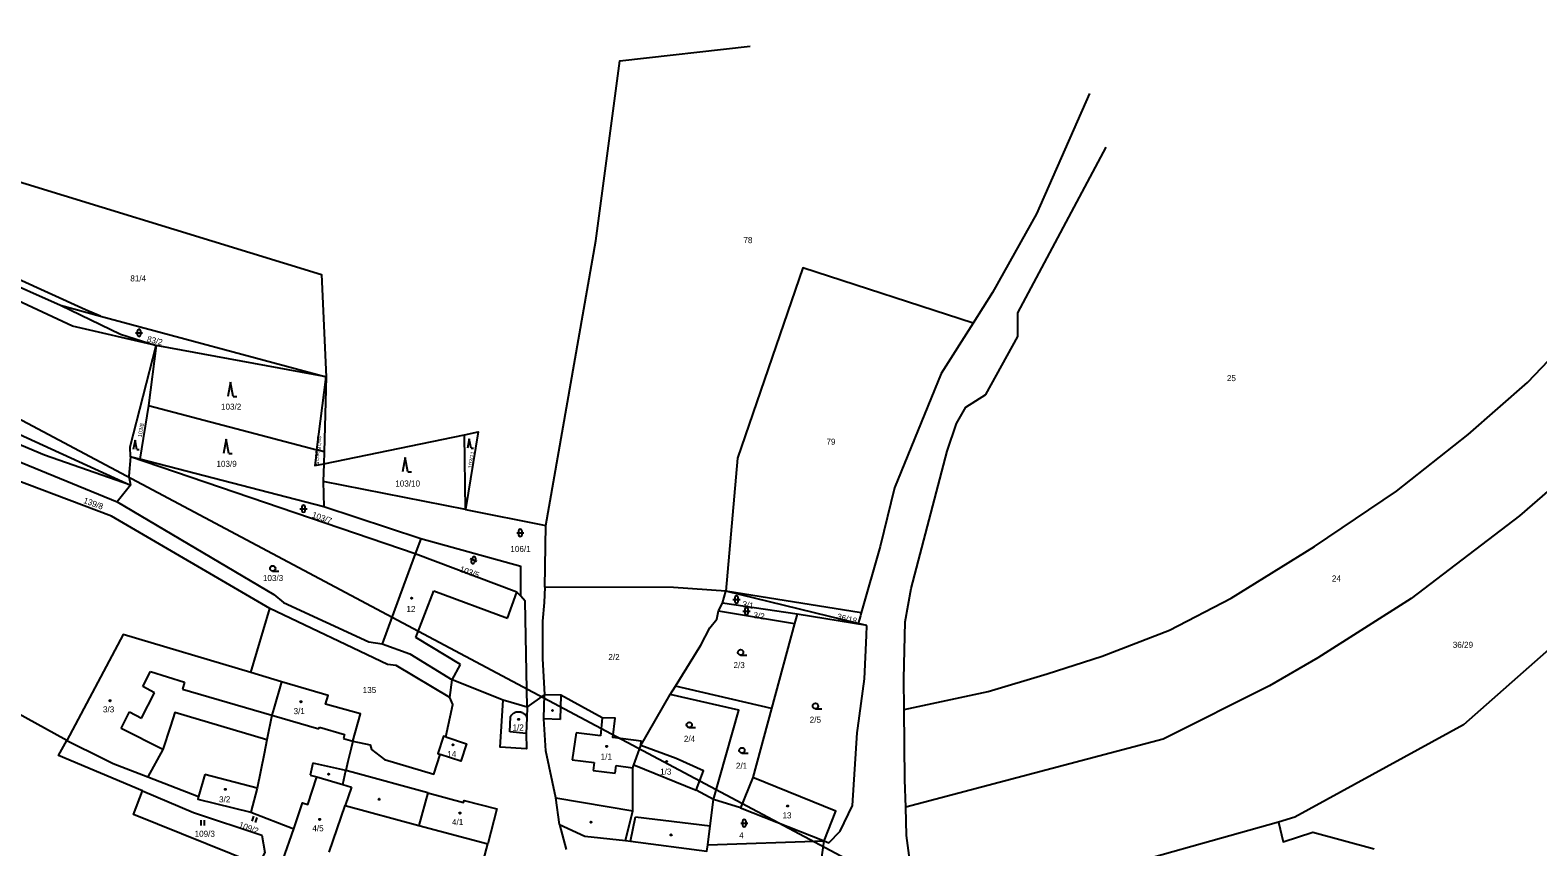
# Model space of a CAD drawing. Extents: x -793666 to -785424, y -1118958 to -1108761.
# Drawn here: x -789506.1 to -789083.2, y -1114278.7 to -1114049.8 of the extents above; entities that cross this region are included whole.
import ezdxf

# ---------------------------------------------------------------- set-up
doc = ezdxf.new("R2010")
doc.units = 0
for name, color, linetype in [('1_2000 - úřady', 7, 'Continuous'), ('Hranice parcel', 7, 'Continuous'), ('Parcelní čísla', 7, 'Continuous'), ('Vnitřní kresba', 7, 'Continuous'), ('Značky budov', 7, 'Continuous'), ('Značky kultur', 7, 'Continuous')]:
    doc.layers.add(name, color=color, linetype=linetype)

msp = doc.modelspace()

# ---------------------------------------------------------------- linework, layer by layer
at = {"layer": '1_2000 - úřady'}
msp.add_line((-789259.98, -1114291.21), (-790231.6, -1113775.02), dxfattribs=at)
at = {"layer": 'Hranice parcel'}
for p, q in [((-789540, -1114107.95), (-789497.61, -1114126.88)), ((-789497.61, -1114126.88), (-789486.43, -1114129.89)), ((-789486.43, -1114129.89), (-789423.09, -1114146.93)), ((-789470.77, -1114138.13), (-789472.95, -1114154.94)), ((-789423.09, -1114146.93), (-789470.77, -1114138.13)), ((-789425.74, -1114167.37), (-789423.09, -1114146.93)), ((-789423.09, -1114146.93), (-789423.68, -1114167.91)), ((-789472.95, -1114154.94), (-789475.36, -1114170.03)), ((-789472.95, -1114154.94), (-789425.74, -1114167.37)), ((-789519.48, -1114166.48), (-789481.73, -1114181.96)), ((-789423.77, -1114171.27), (-789384.3, -1114163.18)), ((-789383.98, -1114184.13), (-789384.3, -1114163.18)), ((-789398.1, -1114196.55), (-789477.98, -1114169.35)), ((-789475.36, -1114170.03), (-789477.98, -1114169.35)), ((-789423.71, -1114183.4), (-789475.36, -1114170.03)), ((-789423.68, -1114167.91), (-789425.74, -1114167.37)), ((-789423.68, -1114167.91), (-789423.77, -1114171.27)), ((-789423.77, -1114171.27), (-789423.91, -1114176.27)), ((-789477.98, -1114177.32), (-789481.73, -1114181.96)), ((-789383.98, -1114184.13), (-789423.91, -1114176.27)), ((-789423.91, -1114176.27), (-789423.71, -1114183.4)), ((-789396.54, -1114192.33), (-789423.71, -1114183.4)), ((-789383.98, -1114184.13), (-789361.49, -1114188.58)), ((-789361.73, -1114205.91), (-789361.49, -1114188.58)), ((-789396.54, -1114192.33), (-789398.1, -1114196.55)), ((-789311.93, -1114210.41), (-789310.98, -1114207.02)), ((-789273.84, -1114216.06), (-789310.98, -1114207.02)), ((-789272.99, -1114213.08), (-789310.98, -1114207.02)), ((-789444.24, -1114229.82), (-789438.87, -1114211.82)), ((-789313, -1114212.49), (-789311.93, -1114210.41)), ((-789313, -1114212.49), (-789291.68, -1114216.04)), ((-789290.98, -1114213.45), (-789311.93, -1114210.41)), ((-789291.68, -1114216.04), (-789298.14, -1114239.86)), ((-789290.98, -1114213.45), (-789291.68, -1114216.04)), ((-789271.4, -1114216.66), (-789290.98, -1114213.45)), ((-789271.4, -1114216.66), (-789273.84, -1114216.06)), ((-789495.83, -1114248.83), (-789550.41, -1114218.8)), ((-789435.6, -1114232.4), (-789444.24, -1114229.82)), ((-789388.36, -1114236.77), (-789387.76, -1114231.88)), ((-789373.45, -1114237.52), (-789387.76, -1114231.88)), ((-789326.55, -1114236), (-789325.1, -1114233.65)), ((-789298.14, -1114239.86), (-789325.1, -1114233.65)), ((-789260.93, -1114240.14), (-789261.02, -1114231.57)), ((-789366.66, -1114239.47), (-789373.45, -1114237.52)), ((-789366.66, -1114239.47), (-789361.82, -1114236.06)), ((-789334.84, -1114250.26), (-789326.55, -1114236)), ((-789298.14, -1114239.86), (-789303.38, -1114259.22)), ((-789303.38, -1114259.22), (-789306.82, -1114267.73)), ((-789394.56, -1114263.56), (-789397.05, -1114272.68)), ((-789306.82, -1114267.73), (-789314.43, -1114265.37)), ((-789306.82, -1114267.73), (-789283.39, -1114277.01)), ((-789260.26, -1114275.53), (-789260.5, -1114267.58)), ((-789444.18, -1114268.92), (-789432.19, -1114273.58)), ((-789357.67, -1114272.43), (-789355.8, -1114279.44)), ((-789435.21, -1114282.44), (-789432.19, -1114273.58)), ((-789397.05, -1114272.68), (-789377.78, -1114277.85)), ((-789378.96, -1114282.38), (-789377.78, -1114277.85)), ((-789316.04, -1114278.11), (-789283.39, -1114277.01))]:
    msp.add_line(p, q, dxfattribs=at)
for points in [[(-789361.49, -1114188.58), (-789347.48, -1114108.83), (-789340.73, -1114058.32), (-789304.1, -1114054.24)], [(-789208.95, -1114067.5), (-789223.87, -1114101.28), (-789236.15, -1114123.25), (-789241.62, -1114131.89)], [(-789261.02, -1114231.57), (-789260.69, -1114215.57), (-789258.99, -1114206.28), (-789248.89, -1114167.76), (-789246.24, -1114160.01), (-789243.67, -1114155.4), (-789238.08, -1114151.88), (-789229.1, -1114135.62), (-789229.1, -1114129.01), (-789204.25, -1114082.56)], [(-789538.98, -1114106.22), (-789527.43, -1114086.62), (-789424.43, -1114118.27), (-789423.09, -1114146.93)], [(-789470.77, -1114138.13), (-789494.25, -1114132.75), (-789550.66, -1114106.43)], [(-789486.43, -1114129.89), (-789490.6, -1114128.15), (-789538.98, -1114106.22)], [(-789241.62, -1114131.89), (-789289.35, -1114116.4), (-789307.67, -1114169.68), (-789310.98, -1114207.02)], [(-789497.61, -1114126.88), (-789480.82, -1114134.93), (-789470.77, -1114138.13)], [(-789560.92, -1114131.09), (-789531.59, -1114152.83), (-789477.98, -1114177.32)], [(-789241.62, -1114131.89), (-789250.53, -1114145.96), (-789263.68, -1114178.05), (-789267.68, -1114194.48), (-789272.99, -1114213.08)], [(-789260.93, -1114240.14), (-789237.39, -1114235.17), (-789220.82, -1114230.22), (-789205.38, -1114225.19), (-789186.51, -1114217.93), (-789169.25, -1114208.99), (-789145.88, -1114194.53), (-789122.86, -1114179.02), (-789102.75, -1114163.12), (-789086.07, -1114148.52), (-789068.13, -1114129.7)], [(-789477.98, -1114169.35), (-789478.11, -1114166.51), (-789470.77, -1114138.13)], [(-789046.81, -1114143.11), (-789059.58, -1114157.2), (-789079.85, -1114178.55), (-789088.35, -1114185.93), (-789118.75, -1114209.09), (-789144.88, -1114225.73), (-789158.44, -1114233.58), (-789188.29, -1114248.52), (-789260.5, -1114267.58)], [(-789477.98, -1114177.32), (-789502.11, -1114168.91), (-789547.1, -1114149.98)], [(-789384.3, -1114163.18), (-789380.41, -1114162.38), (-789383.98, -1114184.13)], [(-789438.87, -1114211.82), (-789483.33, -1114185.96), (-789530.89, -1114168.04)], [(-789477.98, -1114169.35), (-789478.46, -1114174.8), (-789477.98, -1114177.32)], [(-789425.74, -1114167.37), (-789426.31, -1114171.79), (-789423.77, -1114171.27)], [(-789481.73, -1114181.96), (-789437.72, -1114207.95), (-789435.1, -1114210.19), (-789411.16, -1114221.16), (-789407.4, -1114221.78)], [(-789368.5, -1114208.44), (-789368.49, -1114200.07), (-789396.54, -1114192.33)], [(-789398.1, -1114196.55), (-789401.35, -1114205.42), (-789407.4, -1114221.78)], [(-789368.5, -1114208.44), (-789369.61, -1114207.27), (-789398.1, -1114196.55)], [(-789019.47, -1114218.78), (-789037.73, -1114210.51), (-789053.1, -1114199.52), (-789104.02, -1114244.48), (-789151.37, -1114270.31), (-789155.98, -1114271.78)], [(-789366.66, -1114239.47), (-789367.24, -1114209.79), (-789368.5, -1114208.44)], [(-789361.73, -1114205.91), (-789361.89, -1114210.17), (-789362.38, -1114215.43), (-789362.43, -1114225.91), (-789361.82, -1114236.06)], [(-789310.98, -1114207.02), (-789325.62, -1114205.96), (-789361.73, -1114205.91)], [(-789388.36, -1114236.77), (-789403.49, -1114227.83), (-789405.84, -1114227.54), (-789438.87, -1114211.82)], [(-789325.1, -1114233.65), (-789317.98, -1114222.12), (-789315.48, -1114217.29), (-789313.49, -1114214.86), (-789313, -1114212.49)], [(-789272.99, -1114213.08), (-789273.22, -1114213.88), (-789273.84, -1114216.06)], [(-789283.39, -1114277.01), (-789282.09, -1114277.53), (-789278.88, -1114274.29), (-789275.41, -1114267.09), (-789274.1, -1114246.71), (-789273.93, -1114245.44), (-789272.11, -1114231.6), (-789271.53, -1114219.41), (-789271.4, -1114216.66)], [(-789444.24, -1114229.82), (-789480, -1114219.16), (-789495.83, -1114248.83)], [(-789407.4, -1114221.78), (-789399.66, -1114224.56), (-789387.76, -1114231.88)], [(-789435.6, -1114232.4), (-789437.77, -1114239.88), (-789438.33, -1114241.79), (-789439.72, -1114248.69)], [(-789415.64, -1114249.07), (-789413.41, -1114241.42), (-789423.26, -1114238.71), (-789422.56, -1114236.29), (-789435.6, -1114232.4)], [(-789389.54, -1114247.84), (-789387.57, -1114238.75), (-789388.36, -1114236.77)], [(-789366.66, -1114239.47), (-789366.8, -1114242.46), (-789367, -1114246.91), (-789366.9, -1114251.22), (-789374.27, -1114250.74), (-789373.45, -1114237.52)], [(-789357.67, -1114272.43), (-789358.67, -1114264.96), (-789361.43, -1114251.78), (-789362.02, -1114242.82), (-789362.01, -1114242.62), (-789361.82, -1114236.06)], [(-789334.84, -1114250.26), (-789334.68, -1114249.04), (-789342.67, -1114248.02), (-789341.98, -1114242.63), (-789345.63, -1114242.54), (-789357.28, -1114236.19), (-789361.82, -1114236.06)], [(-789314.43, -1114265.37), (-789307.3, -1114240.32), (-789326.55, -1114236)], [(-789439.72, -1114248.69), (-789465.52, -1114241.02), (-789466.74, -1114244.8), (-789468.89, -1114251.42), (-789473.08, -1114259.05)], [(-789260.5, -1114267.58), (-789260.73, -1114259.9), (-789260.93, -1114240.14)], [(-789474.61, -1114263), (-789498.2, -1114253.06), (-789495.83, -1114248.83)], [(-789495.83, -1114248.83), (-789485.46, -1114253.97), (-789482.86, -1114255.27), (-789473.08, -1114259.05)], [(-789439.72, -1114248.69), (-789440.51, -1114252.63), (-789442.43, -1114262.18), (-789444.18, -1114268.92)], [(-789415.64, -1114249.07), (-789416.1, -1114251.02), (-789416.97, -1114254.73), (-789417.57, -1114257.26)], [(-789415.64, -1114249.07), (-789410.71, -1114250.07), (-789410.41, -1114251.41), (-789406.71, -1114254.18), (-789392.9, -1114258.33), (-789391.13, -1114252.74)], [(-789389.54, -1114247.84), (-789390.15, -1114247.65), (-789391.75, -1114252.53), (-789391.13, -1114252.74)], [(-789389.54, -1114247.84), (-789383.74, -1114249.75), (-789385.33, -1114254.61), (-789391.13, -1114252.74)], [(-789339.08, -1114276.91), (-789337.06, -1114268.53), (-789337.05, -1114256.48), (-789336.77, -1114255.72), (-789334.84, -1114250.26)], [(-789314.43, -1114265.37), (-789319.33, -1114262.81), (-789317.21, -1114257.34), (-789324.88, -1114253.91), (-789334.84, -1114250.26)], [(-789473.08, -1114259.05), (-789458.94, -1114264.52), (-789459.05, -1114265.29), (-789444.18, -1114268.92)], [(-789432.19, -1114273.58), (-789429.71, -1114266.29), (-789428.24, -1114266.83), (-789425.74, -1114259.01), (-789418.44, -1114261.19), (-789417.57, -1114257.26)], [(-789394.56, -1114263.56), (-789415.81, -1114257.78), (-789417.57, -1114257.26)], [(-789283.39, -1114277.01), (-789280.1, -1114268.71), (-789303.38, -1114259.22)], [(-789457.13, -1114314.34), (-789450.28, -1114297.22), (-789443.03, -1114283.31), (-789477.17, -1114269.61), (-789474.61, -1114263)], [(-789474.61, -1114263), (-789460.34, -1114269.01), (-789441.12, -1114275.38), (-789440.3, -1114280.25), (-789449.37, -1114297.64), (-789456.17, -1114314.65)], [(-789394.56, -1114263.56), (-789384.53, -1114266.28), (-789384.35, -1114265.63), (-789375.23, -1114268.03), (-789377.78, -1114277.85)], [(-789422.26, -1114280.14), (-789417.79, -1114267.12), (-789397.05, -1114272.68)], [(-789316.04, -1114278.11), (-789315.37, -1114272.77), (-789314.43, -1114265.37)], [(-789357.67, -1114272.43), (-789350.51, -1114275.64), (-789339.08, -1114276.91)], [(-789155.98, -1114271.78), (-789209.92, -1114286.9), (-789251.21, -1114295.78)], [(-789155.98, -1114271.78), (-789154.61, -1114277.28), (-789146.33, -1114274.56), (-789129.12, -1114279.21)], [(-789257.37, -1114291.7), (-789258.94, -1114285.27), (-789260.26, -1114275.53)], [(-789339.08, -1114276.91), (-789337.76, -1114277.08), (-789316.27, -1114279.89), (-789316.04, -1114278.11)], [(-789282.8, -1114289.64), (-789284.89, -1114287.35), (-789283.39, -1114277.01)]]:
    msp.add_lwpolyline(points, dxfattribs=at)
at = {"layer": 'Vnitřní kresba'}
for p, q in [((-789397.9, -1114219.96), (-789392.92, -1114206.93)), ((-789392.92, -1114206.93), (-789372.19, -1114214.61)), ((-789372.19, -1114214.61), (-789369.61, -1114207.27)), ((-789385.37, -1114227.59), (-789397.9, -1114219.96)), ((-789474.5, -1114233.7), (-789472.33, -1114229.51)), ((-789472.33, -1114229.51), (-789462.82, -1114232.49)), ((-789387.76, -1114231.88), (-789385.37, -1114227.59)), ((-789471.22, -1114235.53), (-789474.5, -1114233.7)), ((-789462.82, -1114232.49), (-789463.4, -1114234.5)), ((-789474.93, -1114242.58), (-789471.22, -1114235.53)), ((-789463.4, -1114234.5), (-789438.33, -1114241.79)), ((-789357.28, -1114236.19), (-789357.47, -1114242.95)), ((-789480.63, -1114245.47), (-789478.23, -1114240.86)), ((-789478.23, -1114240.86), (-789474.93, -1114242.58)), ((-789438.33, -1114241.79), (-789425.14, -1114245.63)), ((-789371.57, -1114246.43), (-789371.39, -1114242.26)), ((-789357.47, -1114242.95), (-789362.02, -1114242.82)), ((-789345.63, -1114242.54), (-789346.11, -1114247.58)), ((-789468.89, -1114251.42), (-789480.63, -1114245.47)), ((-789425.14, -1114245.63), (-789425, -1114245.15)), ((-789425, -1114245.15), (-789417.93, -1114247.21)), ((-789367, -1114246.91), (-789371.57, -1114246.43)), ((-789352.95, -1114246.67), (-789354.11, -1114254.24)), ((-789346.11, -1114247.58), (-789352.95, -1114246.67)), ((-789417.93, -1114247.21), (-789418.25, -1114248.31)), ((-789418.25, -1114248.31), (-789415.64, -1114249.07)), ((-789426.83, -1114255.21), (-789427.57, -1114258.59)), ((-789417.57, -1114257.26), (-789426.83, -1114255.21)), ((-789354.11, -1114254.24), (-789347.88, -1114255.04)), ((-789347.88, -1114255.04), (-789348.17, -1114257.26)), ((-789457.09, -1114258.4), (-789458.94, -1114264.52)), ((-789442.43, -1114262.18), (-789457.09, -1114258.4)), ((-789427.57, -1114258.59), (-789425.74, -1114259.01)), ((-789348.17, -1114257.26), (-789342.02, -1114258.05)), ((-789342.02, -1114258.05), (-789341.74, -1114255.83)), ((-789341.74, -1114255.83), (-789337.05, -1114256.48)), ((-789336.77, -1114255.72), (-789319.33, -1114262.81)), ((-789418.44, -1114261.19), (-789416, -1114261.91)), ((-789416, -1114261.91), (-789417.79, -1114267.12)), ((-789358.67, -1114264.96), (-789337.06, -1114268.53)), ((-789337.76, -1114277.08), (-789336.34, -1114270.25)), ((-789336.34, -1114270.25), (-789315.37, -1114272.77))]:
    msp.add_line(p, q, dxfattribs=at)
msp.add_lwpolyline([(-789371.39, -1114242.26), (-789371.33, -1114242.14), (-789371.27, -1114242.01), (-789371.19, -1114241.9), (-789371.12, -1114241.78), (-789371.03, -1114241.67), (-789370.94, -1114241.57), (-789370.84, -1114241.47), (-789370.74, -1114241.38), (-789370.64, -1114241.29), (-789370.53, -1114241.21), (-789370.41, -1114241.14), (-789370.29, -1114241.07), (-789370.17, -1114241.01), (-789370.04, -1114240.95), (-789369.91, -1114240.9), (-789369.78, -1114240.86), (-789369.64, -1114240.83), (-789369.51, -1114240.81), (-789369.37, -1114240.79), (-789369.23, -1114240.78), (-789369.09, -1114240.78), (-789368.96, -1114240.78), (-789368.82, -1114240.8), (-789368.68, -1114240.82), (-789368.55, -1114240.85), (-789368.42, -1114240.89), (-789368.29, -1114240.93), (-789368.16, -1114240.98), (-789368.03, -1114241.04), (-789367.91, -1114241.1), (-789367.79, -1114241.18), (-789367.68, -1114241.25), (-789367.57, -1114241.34), (-789367.47, -1114241.43), (-789367.37, -1114241.52), (-789367.28, -1114241.63), (-789367.19, -1114241.73), (-789367.11, -1114241.84), (-789367.03, -1114241.96), (-789366.96, -1114242.08), (-789366.9, -1114242.2), (-789366.85, -1114242.33), (-789366.8, -1114242.46)], dxfattribs=at)
at = {"layer": 'Značky budov'}
for centre in [(-789399.11, -1114208.95), (-789483.71, -1114237.72), (-789430.17, -1114237.99), (-789369.1, -1114242.92), (-789359.58, -1114240.45), (-789387.52, -1114250.07), (-789344.39, -1114250.52), (-789327.54, -1114254.74), (-789422.39, -1114258.3), (-789451.37, -1114262.54), (-789408.23, -1114265.32), (-789293.64, -1114267.21), (-789424.9, -1114270.98), (-789385.56, -1114269.2), (-789348.81, -1114271.75), (-789326.33, -1114275.33)]:
    msp.add_circle(centre, 0.175, dxfattribs=at)
at = {"layer": 'Značky kultur'}
for p, q in [((-789476.6, -1114134.59), (-789474.6, -1114134.59)), ((-789476.1, -1114134.09), (-789476.1, -1114135.09)), ((-789475.1, -1114135.09), (-789475.1, -1114134.09)), ((-789449.94, -1114148.46), (-789450.69, -1114152.46)), ((-789449.19, -1114152.46), (-789449.94, -1114148.46)), ((-789449.19, -1114152.46), (-789448.19, -1114152.46)), ((-789476.69, -1114164.64), (-789477.19, -1114167.32)), ((-789476.19, -1114167.32), (-789476.69, -1114164.64)), ((-789451.16, -1114164.43), (-789451.91, -1114168.43)), ((-789450.41, -1114168.43), (-789451.16, -1114164.43)), ((-789382.93, -1114164.26), (-789383.43, -1114166.94)), ((-789382.43, -1114166.94), (-789382.93, -1114164.26)), ((-789476.19, -1114167.32), (-789475.52, -1114167.32)), ((-789450.41, -1114168.43), (-789449.41, -1114168.43)), ((-789400.92, -1114169.55), (-789401.67, -1114173.55)), ((-789400.17, -1114173.55), (-789400.92, -1114169.55)), ((-789382.43, -1114166.94), (-789381.76, -1114166.94)), ((-789400.17, -1114173.55), (-789399.17, -1114173.55)), ((-789429.94, -1114183.4), (-789429.94, -1114184.4)), ((-789428.94, -1114184.4), (-789428.94, -1114183.4)), ((-789430.44, -1114183.9), (-789428.44, -1114183.9)), ((-789369.64, -1114190.67), (-789367.64, -1114190.67)), ((-789369.14, -1114190.17), (-789369.14, -1114191.17)), ((-789368.14, -1114191.17), (-789368.14, -1114190.17)), ((-789380.84, -1114198.65), (-789382.72, -1114197.97)), ((-789382.08, -1114197.67), (-789382.42, -1114198.61)), ((-789381.48, -1114198.95), (-789381.14, -1114198.01)), ((-789438.1, -1114201.38), (-789436.35, -1114201.38)), ((-789308.47, -1114208.83), (-789308.47, -1114209.83)), ((-789307.47, -1114209.83), (-789307.47, -1114208.83)), ((-789308.97, -1114209.33), (-789306.97, -1114209.33)), ((-789306.17, -1114212.58), (-789304.17, -1114212.58)), ((-789305.67, -1114212.08), (-789305.67, -1114213.08)), ((-789304.67, -1114213.08), (-789304.67, -1114212.08)), ((-789306.82, -1114224.9), (-789305.07, -1114224.9)), ((-789285.83, -1114239.94), (-789284.08, -1114239.94)), ((-789321.23, -1114245.24), (-789319.48, -1114245.24)), ((-789306.45, -1114252.37), (-789304.7, -1114252.37)), ((-789458.19, -1114272.7), (-789458.19, -1114271.2)), ((-789457.19, -1114272.7), (-789457.19, -1114271.2)), ((-789443.88, -1114271.49), (-789443.37, -1114270.08)), ((-789442.94, -1114271.83), (-789442.43, -1114270.42)), ((-789306.81, -1114272.04), (-789304.81, -1114272.04)), ((-789306.31, -1114271.54), (-789306.31, -1114272.54)), ((-789305.31, -1114272.54), (-789305.31, -1114271.54))]:
    msp.add_line(p, q, dxfattribs=at)
for centre in [(-789438.09, -1114200.63), (-789306.82, -1114224.15), (-789285.83, -1114239.19), (-789321.23, -1114244.49), (-789306.45, -1114251.62)]:
    msp.add_circle(centre, 0.75, dxfattribs=at)
for centre, start, end in [((-789475.6, -1114134.09), 0, 180), ((-789475.6, -1114135.09), 180, 359.9879), ((-789429.44, -1114183.4), 0, 180), ((-789429.44, -1114184.4), 180, 359.9879), ((-789368.64, -1114190.17), 0, 180), ((-789368.64, -1114191.17), 180, 359.9879), ((-789381.95, -1114198.78), 160, 340), ((-789381.61, -1114197.84), 340, 159.9879), ((-789307.97, -1114208.83), 0, 180), ((-789307.97, -1114209.83), 180, 359.9879), ((-789305.17, -1114212.08), 0, 180), ((-789305.17, -1114213.08), 180, 359.9879), ((-789305.81, -1114271.54), 0, 180), ((-789305.81, -1114272.54), 180, 359.9879)]:
    msp.add_arc(centre, 0.5, start, end, dxfattribs=at)

# ---------------------------------------------------------------- texts
at = {"layer": 'Parcelní čísla'}
for s, p in [('78', (-789306.04, -1114109.46)), ('81/4', (-789478.02, -1114120.19)), ('25', (-789170.41, -1114148.13)), ('103/2', (-789452.58, -1114156.14)), ('79', (-789282.74, -1114165.96)), ('103/9', (-789453.86, -1114172.17)), ('103/10', (-789403.7, -1114177.68)), ('106/1', (-789371.41, -1114196.02)), ('103/3', (-789440.83, -1114204.17)), ('24', (-789140.96, -1114204.3)), ('12', (-789400.57, -1114212.85)), ('36/29', (-789107.05, -1114222.89)), ('2/2', (-789343.92, -1114226.3)), ('2/3', (-789308.82, -1114228.57)), ('135', (-789412.84, -1114235.55)), ('3/3', (-789485.69, -1114240.98)), ('3/1', (-789432.22, -1114241.47)), ('2/5', (-789287.44, -1114243.88)), ('1/2', (-789370.81, -1114246.06)), ('2/4', (-789322.74, -1114249.24)), ('14', (-789389.13, -1114253.54)), ('1/1', (-789346.07, -1114254.21)), ('2/1', (-789308.14, -1114256.8)), ('1/3', (-789329.41, -1114258.43)), ('3/2', (-789453.13, -1114266.2)), ('4/5', (-789426.96, -1114274.3)), ('4/1', (-789387.79, -1114272.58)), ('13', (-789295.08, -1114270.7)), ('109/3', (-789459.99, -1114275.85)), ('4', (-789307.23, -1114276.3))]:
    msp.add_text(s, height=1.7, dxfattribs=at).set_placement(p)
for s, height, rotation, p in [('83/2', 1.7, 346, (-789473.49, -1114137.07)), ('103/8', 1.14, 80, (-789474.82, -1114163.93)), ('36/16', 1.14, 269, (-789425.62, -1114163.43)), ('36/15', 1.14, 268, (-789426.14, -1114167.59)), ('103/11', 1.14, 81, (-789382.14, -1114172.68)), ('139/8', 1.7, 340, (-789491.34, -1114182.25)), ('103/7', 1.7, 340, (-789427.22, -1114186.26)), ('103/5', 1.7, 340, (-789385.83, -1114201.48)), ('3/1', 1.7, 350, (-789306.46, -1114211.42)), ('3/2', 1.7, 351, (-789303.37, -1114214.5)), ('36/18', 1.7, 346, (-789279.93, -1114214.86)), ('109/2', 1.7, 340, (-789447.76, -1114273.17))]:
    msp.add_text(s, height=height, rotation=rotation, dxfattribs=at).set_placement(p)

doc.saveas('drawing.dxf')
